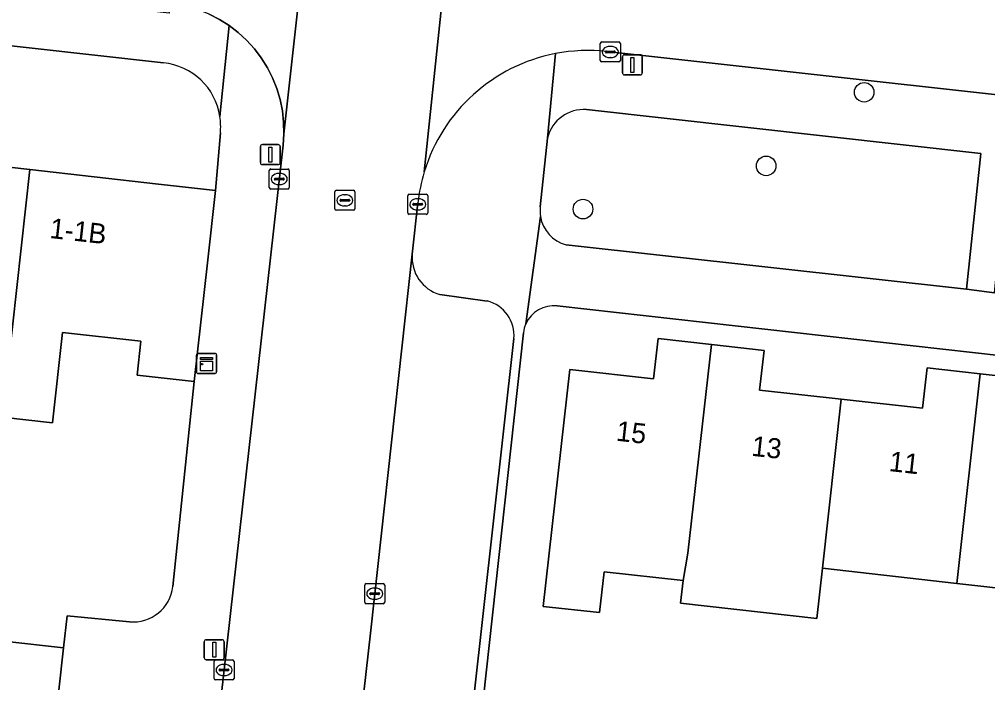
# Model space of a CAD drawing. Extents: x 161928 to 163071, y 386474 to 387428.
# Drawn here: x 162671.02 to 162719.36, y 387065.62 to 387098.7 of the extents above; entities that cross this region are included whole.
import ezdxf

# ---------------------------------------------------------------- set-up
doc = ezdxf.new("R2010")
doc.units = 0
for name, color, linetype in [('IMGEO_Boom', 7, 'Continuous'), ('IMGEO_Erf', 7, 'Continuous'), ('IMGEO_Groenvoorziening', 7, 'Continuous'), ('IMGEO_Kast', 7, 'Continuous'), ('IMGEO_Kolk', 7, 'Continuous'), ('IMGEO_Lichtmast', 7, 'Continuous'), ('IMGEO_Pand', 7, 'Continuous'), ('IMGEO_Pand_nummerreeks', 7, 'Continuous'), ('IMGEO_Parkeervlak_open', 7, 'Continuous'), ('IMGEO_Rijbaan_lokaal_open', 7, 'Continuous'), ('IMGEO_Rioolput', 7, 'Continuous'), ('IMGEO_Voetpad_open', 7, 'Continuous')]:
    doc.layers.add(name, color=color, linetype=linetype)

msp = doc.modelspace()

# ---------------------------------------------------------------- linework, layer by layer
at = {"layer": 'IMGEO_Boom'}
for centre in [(162713.194, 387095.063), (162708.302, 387091.392), (162699.156, 387089.238)]:
    msp.add_circle(centre, 0.489, dxfattribs=at)
at = {"layer": 'IMGEO_Erf'}
for points in [[(162678.208, 387096.534), (162593.234, 387106.02)], [(162679.739, 387080.634), (162676.892, 387080.953), (162677.083, 387082.643), (162673.171, 387083.082), (162672.665, 387078.58), (162670.161, 387078.861), (162670.667, 387083.363), (162664.456, 387084.061), (162658.245, 387084.758), (162652.033, 387085.455), (162645.822, 387086.152), (162645.665, 387084.754), (162639.246, 387085.475), (162639.403, 387086.873), (162640.284, 387094.717), (162646.702, 387093.997), (162652.913, 387093.3), (162659.125, 387092.602), (162665.336, 387091.905), (162671.547, 387091.208), (162677.964, 387090.488), (162680.81, 387090.169), (162681.051, 387093.039)], [(162739.334, 387079.764), (162697.865, 387084.409)], [(162696.181, 387083.06), (162693.706, 387060.498)], [(162724.524, 387069.817), (162717.816, 387070.568), (162711.107, 387071.319), (162710.827, 387068.816), (162704.026, 387069.578), (162704.153, 387070.708), (162700.207, 387071.15), (162699.978, 387069.107), (162697.175, 387069.421), (162698.499, 387081.242), (162702.68, 387080.774), (162702.904, 387082.775), (162705.565, 387082.477), (162708.197, 387082.183), (162707.976, 387080.212), (162712.052, 387079.756), (162716.107, 387079.302), (162716.333, 387081.32), (162718.987, 387081.023), (162721.542, 387080.737)], [(162678.674, 387070.417), (162679.739, 387080.634)], [(162670.248, 387067.679), (162673.22, 387067.345), (162673.409, 387068.945), (162676.511, 387068.657)]]:
    msp.add_lwpolyline(points, dxfattribs=at)
for centre, radius, start, end in [((162677.888, 387093.369), 3.181, 8.8169, 84.2243), ((162677.838, 387093.37), 3.23, 354.1233, 8.6778), ((162697.696, 387082.894), 1.525, 83.6319, 155.9921), ((162697.739, 387082.885), 1.568, 156.3386, 173.5788), ((162676.709, 387070.622), 1.975, 264.2323, 354.0372)]:
    msp.add_arc(centre, radius, start, end, dxfattribs=at)
at = {"layer": 'IMGEO_Groenvoorziening'}
for points in [[(162719.014, 387092.002), (162699.334, 387094.199)], [(162697.382, 387092.78), (162697.025, 387089.351)], [(162698.309, 387087.458), (162718.303, 387085.243), (162719.014, 387092.002)]]:
    msp.add_lwpolyline(points, dxfattribs=at)
for centre, radius, start, end in [((162699.196, 387092.336), 1.868, 85.7748, 166.2555), ((162698.736, 387089.137), 1.725, 172.8838, 189.2208), ((162698.747, 387089.137), 1.735, 189.147, 255.3801)]:
    msp.add_arc(centre, radius, start, end, dxfattribs=at)
at = {"layer": 'IMGEO_Kast'}
for p, q in [((162679.936, 387082.038), (162680.777, 387082.038)), ((162680.777, 387082.038), (162679.936, 387082.038)), ((162679.861, 387081.113), (162679.861, 387081.954)), ((162679.861, 387081.954), (162679.861, 387081.113)), ((162680.861, 387081.963), (162680.861, 387081.122)), ((162680.861, 387081.122), (162680.861, 387081.963)), ((162680.786, 387081.038), (162679.945, 387081.038)), ((162679.945, 387081.038), (162680.786, 387081.038))]:
    msp.add_line(p, q, dxfattribs=at)
for points in [[(162680.056, 387081.828), (162680.656, 387081.828), (162680.656, 387081.743), (162680.056, 387081.743), (162680.056, 387081.828)], [(162680.056, 387081.653), (162680.656, 387081.653), (162680.656, 387081.164), (162680.056, 387081.164), (162680.056, 387081.653)]]:
    msp.add_lwpolyline(points, dxfattribs=at)
msp.add_circle((162680.14, 387081.502), 0.0377, dxfattribs=at)
for centre, start, end in [((162679.939, 387081.96), 92.4484, 184.2845), ((162679.939, 387081.96), 92.4484, 184.2845), ((162680.783, 387081.96), 2.4484, 94.2845), ((162680.783, 387081.96), 2.4484, 94.2845), ((162679.939, 387081.116), 182.4484, 274.2845), ((162679.939, 387081.116), 182.4484, 274.2845), ((162680.783, 387081.116), 272.4484, 4.2845), ((162680.783, 387081.116), 272.4484, 4.2845)]:
    msp.add_arc(centre, 0.0779, start, end, dxfattribs=at)
at = {"layer": 'IMGEO_Kolk'}
for p, q in [((162700.02, 387096.65), (162700.02, 387097.502)), ((162700.095, 387097.576), (162700.947, 387097.576)), ((162701.021, 387097.502), (162701.021, 387096.65)), ((162700.279, 387097.07), (162700.279, 387097.082)), ((162700.717, 387097.033), (162700.319, 387097.033)), ((162700.322, 387097.119), (162700.72, 387097.119)), ((162700.508, 387097.356), (162700.533, 387097.356)), ((162700.763, 387097.082), (162700.763, 387097.07)), ((162700.947, 387096.576), (162700.095, 387096.576)), ((162700.531, 387096.796), (162700.506, 387096.796)), ((162683.567, 387091.237), (162684.419, 387091.237)), ((162683.492, 387090.311), (162683.492, 387091.163)), ((162683.751, 387090.731), (162683.751, 387090.743)), ((162683.794, 387090.78), (162684.192, 387090.78)), ((162683.98, 387091.017), (162684.005, 387091.017)), ((162684.235, 387090.743), (162684.235, 387090.731)), ((162684.493, 387091.163), (162684.493, 387090.311)), ((162684.419, 387090.237), (162683.567, 387090.237)), ((162684.189, 387090.694), (162683.791, 387090.694)), ((162684.003, 387090.457), (162683.978, 387090.457)), ((162690.407, 387089.05), (162690.407, 387089.902)), ((162690.482, 387089.976), (162691.334, 387089.976)), ((162690.895, 387089.756), (162690.92, 387089.756)), ((162691.408, 387089.902), (162691.408, 387089.05)), ((162690.666, 387089.47), (162690.666, 387089.482)), ((162691.104, 387089.433), (162690.706, 387089.433)), ((162690.709, 387089.519), (162691.107, 387089.519)), ((162691.15, 387089.482), (162691.15, 387089.47)), ((162691.334, 387088.976), (162690.482, 387088.976)), ((162690.918, 387089.196), (162690.893, 387089.196)), ((162688.258, 387069.628), (162688.258, 387070.48)), ((162688.333, 387070.554), (162689.185, 387070.554)), ((162689.259, 387070.48), (162689.259, 387069.628)), ((162688.517, 387070.048), (162688.517, 387070.06)), ((162688.955, 387070.011), (162688.557, 387070.011)), ((162688.56, 387070.097), (162688.958, 387070.097)), ((162688.746, 387070.334), (162688.771, 387070.334)), ((162689.001, 387070.06), (162689.001, 387070.048)), ((162689.185, 387069.554), (162688.333, 387069.554)), ((162688.769, 387069.774), (162688.744, 387069.774)), ((162680.736, 387065.823), (162680.736, 387066.675)), ((162680.811, 387066.749), (162681.663, 387066.749)), ((162681.224, 387066.529), (162681.249, 387066.529)), ((162681.737, 387066.675), (162681.737, 387065.823)), ((162680.995, 387066.243), (162680.995, 387066.255)), ((162681.433, 387066.206), (162681.035, 387066.206)), ((162681.038, 387066.292), (162681.436, 387066.292)), ((162681.479, 387066.255), (162681.479, 387066.243)), ((162681.663, 387065.749), (162680.811, 387065.749)), ((162681.247, 387065.969), (162681.222, 387065.969))]:
    msp.add_line(p, q, dxfattribs=at)
for points in [[(162700.02, 387096.65), (162700.02, 387097.502)], [(162700.095, 387097.576), (162700.947, 387097.576)], [(162701.021, 387097.502), (162701.021, 387096.65)], [(162700.947, 387096.576), (162700.095, 387096.576)], [(162683.567, 387091.237), (162684.419, 387091.237)], [(162683.492, 387090.311), (162683.492, 387091.163)], [(162684.493, 387091.163), (162684.493, 387090.311)], [(162684.419, 387090.237), (162683.567, 387090.237)], [(162690.407, 387089.05), (162690.407, 387089.902)], [(162690.482, 387089.976), (162691.334, 387089.976)], [(162691.408, 387089.902), (162691.408, 387089.05)], [(162691.334, 387088.976), (162690.482, 387088.976)], [(162688.258, 387069.628), (162688.258, 387070.48)], [(162688.333, 387070.554), (162689.185, 387070.554)], [(162689.259, 387070.48), (162689.259, 387069.628)], [(162689.185, 387069.554), (162688.333, 387069.554)], [(162680.736, 387065.823), (162680.736, 387066.675)], [(162680.811, 387066.749), (162681.663, 387066.749)], [(162681.737, 387066.675), (162681.737, 387065.823)], [(162681.663, 387065.749), (162680.811, 387065.749)]]:
    msp.add_lwpolyline(points, dxfattribs=at)
for centre, radius, start, end in [((162700.097, 387097.5), 0.0765, 91.552, 178.448), ((162700.097, 387097.5), 0.0765, 91.552, 178.448), ((162700.945, 387097.5), 0.0765, 1.552, 88.448), ((162700.945, 387097.5), 0.0765, 1.552, 88.448), ((162700.319, 387097.079), 0.0403, 85.8775, 175.7526), ((162700.316, 387097.069), 0.0366, 178.938, 274.7102), ((162700.72, 387097.076), 0.043, 264.8664, 352.4533), ((162700.724, 387097.081), 0.0386, 1.7309, 96.639), ((162700.097, 387096.652), 0.0765, 181.552, 268.448), ((162700.097, 387096.652), 0.0765, 181.552, 268.448), ((162700.945, 387096.652), 0.0765, 271.552, 358.448), ((162700.945, 387096.652), 0.0765, 271.552, 358.448), ((162683.569, 387091.161), 0.0765, 91.552, 178.448), ((162683.569, 387091.161), 0.0765, 91.552, 178.448), ((162684.417, 387091.161), 0.0765, 1.552, 88.448), ((162684.417, 387091.161), 0.0765, 1.552, 88.448), ((162683.791, 387090.74), 0.0403, 85.8775, 175.7526), ((162683.788, 387090.73), 0.0366, 178.938, 274.7102), ((162684.192, 387090.737), 0.043, 264.8664, 352.4533), ((162684.196, 387090.742), 0.0386, 1.7309, 96.639), ((162683.569, 387090.313), 0.0765, 181.552, 268.448), ((162683.569, 387090.313), 0.0765, 181.552, 268.448), ((162684.417, 387090.313), 0.0765, 271.552, 358.448), ((162684.417, 387090.313), 0.0765, 271.552, 358.448), ((162690.484, 387089.9), 0.0765, 91.552, 178.448), ((162690.484, 387089.9), 0.0765, 91.552, 178.448), ((162691.332, 387089.9), 0.0765, 1.552, 88.448), ((162691.332, 387089.9), 0.0765, 1.552, 88.448), ((162690.706, 387089.479), 0.0403, 85.8775, 175.7526), ((162690.703, 387089.469), 0.0366, 178.938, 274.7102), ((162691.107, 387089.476), 0.043, 264.8664, 352.4533), ((162691.111, 387089.481), 0.0386, 1.7309, 96.639), ((162690.484, 387089.052), 0.0765, 181.552, 268.448), ((162690.484, 387089.052), 0.0765, 181.552, 268.448), ((162691.332, 387089.052), 0.0765, 271.552, 358.448), ((162691.332, 387089.052), 0.0765, 271.552, 358.448), ((162688.335, 387070.478), 0.0765, 91.552, 178.448), ((162688.335, 387070.478), 0.0765, 91.552, 178.448), ((162689.183, 387070.478), 0.0765, 1.552, 88.448), ((162689.183, 387070.478), 0.0765, 1.552, 88.448), ((162688.557, 387070.057), 0.0403, 85.8775, 175.7526), ((162688.554, 387070.047), 0.0366, 178.938, 274.7102), ((162688.958, 387070.054), 0.043, 264.8664, 352.4533), ((162688.962, 387070.059), 0.0386, 1.7309, 96.639), ((162688.335, 387069.63), 0.0765, 181.552, 268.448), ((162688.335, 387069.63), 0.0765, 181.552, 268.448), ((162689.183, 387069.63), 0.0765, 271.552, 358.448), ((162689.183, 387069.63), 0.0765, 271.552, 358.448), ((162680.813, 387066.673), 0.0765, 91.552, 178.448), ((162680.813, 387066.673), 0.0765, 91.552, 178.448), ((162681.661, 387066.673), 0.0765, 1.552, 88.448), ((162681.661, 387066.673), 0.0765, 1.552, 88.448), ((162681.035, 387066.252), 0.0403, 85.8775, 175.7526), ((162681.032, 387066.242), 0.0366, 178.938, 274.7102), ((162681.436, 387066.249), 0.043, 264.8664, 352.4533), ((162681.44, 387066.254), 0.0386, 1.7309, 96.639), ((162680.813, 387065.825), 0.0765, 181.552, 268.448), ((162680.813, 387065.825), 0.0765, 181.552, 268.448), ((162681.661, 387065.825), 0.0765, 271.552, 358.448), ((162681.661, 387065.825), 0.0765, 271.552, 358.448)]:
    msp.add_arc(centre, radius, start, end, dxfattribs=at)
for centre, major_axis, ratio, start_param, end_param in [((162700.507, 387097.076), (-0.387, 0.002), 0.722429, 4.712389, 7.853982), ((162700.532, 387097.076), (-0.39, 0.002), 0.717154, 1.570796, 4.712389), ((162683.979, 387090.737), (-0.387, 0.002), 0.722429, 4.712389, 7.853982), ((162684.004, 387090.737), (-0.39, 0.002), 0.717154, 1.570796, 4.712389), ((162690.894, 387089.476), (-0.387, 0.002), 0.722429, 4.712389, 7.853982), ((162690.919, 387089.476), (-0.39, 0.002), 0.717154, 1.570796, 4.712389), ((162688.745, 387070.054), (-0.387, 0.002), 0.722429, 4.712389, 7.853982), ((162688.77, 387070.054), (-0.39, 0.002), 0.717154, 1.570796, 4.712389), ((162681.223, 387066.249), (-0.387, 0.002), 0.722429, 4.712389, 7.853982), ((162681.248, 387066.249), (-0.39, 0.002), 0.717154, 1.570796, 4.712389)]:
    msp.add_ellipse(centre, major_axis=major_axis, ratio=ratio, start_param=start_param, end_param=end_param, dxfattribs=at)
at = {"layer": 'IMGEO_Lichtmast'}
for p, q in [((162701.126, 387096.032), (162701.126, 387096.832)), ((162701.126, 387096.832), (162701.126, 387096.032)), ((162701.226, 387096.932), (162702.016, 387096.932)), ((162702.016, 387096.932), (162701.226, 387096.932)), ((162702.116, 387096.832), (162702.116, 387096.032)), ((162702.116, 387096.032), (162702.116, 387096.832)), ((162702.016, 387095.932), (162701.226, 387095.932)), ((162701.226, 387095.932), (162702.016, 387095.932)), ((162683.048, 387091.557), (162683.048, 387092.357)), ((162683.048, 387092.357), (162683.048, 387091.557)), ((162683.148, 387092.457), (162683.938, 387092.457)), ((162683.938, 387092.457), (162683.148, 387092.457)), ((162684.038, 387092.357), (162684.038, 387091.557)), ((162684.038, 387091.557), (162684.038, 387092.357)), ((162683.938, 387091.457), (162683.148, 387091.457)), ((162683.148, 387091.457), (162683.938, 387091.457)), ((162680.251, 387066.856), (162680.251, 387067.656)), ((162680.251, 387067.656), (162680.251, 387066.856)), ((162680.351, 387067.756), (162681.141, 387067.756)), ((162681.141, 387067.756), (162680.351, 387067.756)), ((162681.241, 387067.656), (162681.241, 387066.856)), ((162681.241, 387066.856), (162681.241, 387067.656)), ((162681.141, 387066.756), (162680.351, 387066.756)), ((162680.351, 387066.756), (162681.141, 387066.756))]:
    msp.add_line(p, q, dxfattribs=at)
for points in [[(162701.546, 387096.807), (162701.696, 387096.807), (162701.696, 387096.057), (162701.546, 387096.057), (162701.546, 387096.807)], [(162683.468, 387092.332), (162683.618, 387092.332), (162683.618, 387091.582), (162683.468, 387091.582), (162683.468, 387092.332)], [(162680.671, 387067.631), (162680.821, 387067.631), (162680.821, 387066.881), (162680.671, 387066.881), (162680.671, 387067.631)]]:
    msp.add_lwpolyline(points, dxfattribs=at)
for centre, start, end in [((162701.226, 387096.832), 90, 180), ((162701.226, 387096.832), 90, 180), ((162702.016, 387096.832), 0, 90), ((162702.016, 387096.832), 360, 90), ((162701.226, 387096.032), 180, 270), ((162701.226, 387096.032), 180, 270), ((162702.016, 387096.032), 270, 0), ((162702.016, 387096.032), 270, 0), ((162683.148, 387092.357), 90, 180), ((162683.148, 387092.357), 90, 180), ((162683.938, 387092.357), 0, 90), ((162683.938, 387092.357), 360, 90), ((162683.148, 387091.557), 180, 270), ((162683.148, 387091.557), 180, 270), ((162683.938, 387091.557), 270, 0), ((162683.938, 387091.557), 270, 0), ((162680.351, 387067.656), 90, 180), ((162680.351, 387067.656), 90, 180), ((162681.141, 387067.656), 0, 90), ((162681.141, 387067.656), 360, 90), ((162680.351, 387066.856), 180, 270), ((162680.351, 387066.856), 180, 270), ((162681.141, 387066.856), 270, 0), ((162681.141, 387066.856), 270, 0)]:
    msp.add_arc(centre, 0.1, start, end, dxfattribs=at)
at = {"layer": 'IMGEO_Pand'}
for points in [[(162664.456, 387084.061), (162670.667, 387083.363), (162671.547, 387091.208), (162665.336, 387091.905)], [(162680.81, 387090.169), (162677.964, 387090.488), (162671.547, 387091.208), (162670.667, 387083.363), (162670.161, 387078.861), (162672.665, 387078.58), (162673.171, 387083.082), (162677.083, 387082.643), (162676.892, 387080.953), (162679.739, 387080.634), (162680.405, 387086.559)], [(162705.565, 387082.477), (162702.904, 387082.775), (162702.68, 387080.774), (162698.499, 387081.242), (162697.175, 387069.421), (162699.978, 387069.107), (162700.207, 387071.15), (162704.153, 387070.708), (162704.399, 387072.07)], [(162712.052, 387079.756), (162707.976, 387080.212), (162708.197, 387082.183), (162705.565, 387082.477), (162704.399, 387072.07), (162704.153, 387070.708), (162704.026, 387069.578), (162710.827, 387068.816), (162711.107, 387071.319)], [(162718.987, 387081.023), (162716.333, 387081.32), (162716.107, 387079.302), (162712.052, 387079.756), (162711.107, 387071.319), (162717.816, 387070.568)], [(162717.816, 387070.568), (162724.524, 387069.817), (162725.472, 387078.274), (162721.318, 387078.739), (162721.542, 387080.737), (162718.987, 387081.023)], [(162673.22, 387067.345), (162670.248, 387067.679), (162669.555, 387061.505), (162672.545, 387061.173)]]:
    msp.add_lwpolyline(points, close=True, dxfattribs=at)
at = {"layer": 'IMGEO_Parkeervlak_open'}
for points in [[(162690.631, 387086.989), (162688.557, 387068.241), (162687.39, 387057.78)], [(162694.376, 387084.652), (162692.017, 387084.974)], [(162693.167, 387060.116), (162695.707, 387082.775)]]:
    msp.add_lwpolyline(points, dxfattribs=at)
for centre, radius, start, end in [((162692.546, 387086.822), 1.922, 175.018, 254.0256), ((162693.923, 387082.921), 1.79, 355.3329, 75.3488)]:
    msp.add_arc(centre, radius, start, end, dxfattribs=at)
at = {"layer": 'IMGEO_Rijbaan_lokaal_open'}
for points in [[(162691.231, 387091.093), (162693.5, 387112.815), (162694.409, 387121.082), (162687.432, 387121.85), (162686.533, 387113.67), (162686.47, 387113.209), (162684.224, 387092.998), (162684.185, 387092.427), (162680.14, 387056.497), (162679.577, 387051.491), (162673.781, 387000), (162672.867, 386991.683), (162668.033, 386947.676)], [(162680.497, 387098.96), (162681.006, 387098.698), (162681.489, 387098.392), (162681.944, 387098.043), (162682.365, 387097.656), (162682.75, 387097.232), (162683.095, 387096.776), (162683.399, 387096.291), (162683.657, 387095.78), (162683.869, 387095.248), (162684.033, 387094.7), (162684.147, 387094.139), (162684.211, 387093.57), (162684.224, 387092.998), (162686.47, 387113.209)], [(162693.5, 387112.815), (162691.231, 387091.093)], [(162700.355, 387097.095), (162740.697, 387092.618), (162757.716, 387090.741), (162766.564, 387089.759), (162782.2, 387088.015), (162791, 387087.021), (162799.652, 387086.15), (162809.706, 387084.764), (162816.849, 387083.973), (162817.572, 387090.984), (162808.772, 387092.013), (162799.338, 387093.073), (162795.885, 387093.461), (162794.313, 387093.637), (162774.421, 387095.872), (162758.809, 387097.626), (162753.739, 387098.195), (162746.061, 387099.058), (162722.816, 387101.669)], [(162667.5, 386943.127), (162674.52, 386942.316), (162674.596, 386943.12), (162674.685, 386943.407), (162674.7, 386943.541), (162677.384, 386967.529), (162677.406, 386967.799), (162677.426, 386967.911), (162680.745, 386997.584), (162681.018, 387000), (162683.883, 387026.348), (162684.038, 387027.729), (162687.209, 387056.161), (162687.39, 387057.78), (162688.557, 387068.241), (162690.631, 387086.989), (162690.914, 387089.548)]]:
    msp.add_lwpolyline(points, dxfattribs=at)
for centre, radius, start, end in [((162699.403, 387088.608), 8.541, 100.9735, 163.0841), ((162699.399, 387088.616), 8.532, 83.5699, 100.9616), ((162699.45, 387088.602), 8.588, 163.1365, 173.6737)]:
    msp.add_arc(centre, radius, start, end, dxfattribs=at)
at = {"layer": 'IMGEO_Rioolput'}
for p, q in [((162686.767, 387089.25), (162686.767, 387090.102)), ((162686.842, 387090.176), (162687.694, 387090.176)), ((162687.255, 387089.956), (162687.28, 387089.956)), ((162687.768, 387090.102), (162687.768, 387089.25)), ((162687.026, 387089.67), (162687.026, 387089.682)), ((162687.464, 387089.633), (162687.066, 387089.633)), ((162687.069, 387089.719), (162687.467, 387089.719)), ((162687.278, 387089.396), (162687.253, 387089.396)), ((162687.51, 387089.682), (162687.51, 387089.67)), ((162687.694, 387089.176), (162686.842, 387089.176))]:
    msp.add_line(p, q, dxfattribs=at)
for points in [[(162686.767, 387089.25), (162686.767, 387090.102)], [(162686.842, 387090.176), (162687.694, 387090.176)], [(162687.768, 387090.102), (162687.768, 387089.25)], [(162687.694, 387089.176), (162686.842, 387089.176)]]:
    msp.add_lwpolyline(points, dxfattribs=at)
for centre, radius, start, end in [((162686.844, 387090.1), 0.0765, 91.552, 178.448), ((162686.844, 387090.1), 0.0765, 91.552, 178.448), ((162687.692, 387090.1), 0.0765, 1.552, 88.448), ((162687.692, 387090.1), 0.0765, 1.552, 88.448), ((162686.844, 387089.252), 0.0765, 181.552, 268.448), ((162686.844, 387089.252), 0.0765, 181.552, 268.448), ((162687.066, 387089.679), 0.0403, 85.8775, 175.7526), ((162687.063, 387089.669), 0.0366, 178.938, 274.7102), ((162687.467, 387089.676), 0.043, 264.8664, 352.4533), ((162687.471, 387089.681), 0.0386, 1.7309, 96.639), ((162687.692, 387089.252), 0.0765, 271.552, 358.448), ((162687.692, 387089.252), 0.0765, 271.552, 358.448)]:
    msp.add_arc(centre, radius, start, end, dxfattribs=at)
for centre, major_axis, ratio, start_param, end_param in [((162687.254, 387089.676), (-0.387, 0.002), 0.722429, 4.712389, 7.853982), ((162687.279, 387089.676), (-0.39, 0.002), 0.717154, 1.570796, 4.712389)]:
    msp.add_ellipse(centre, major_axis=major_axis, ratio=ratio, start_param=start_param, end_param=end_param, dxfattribs=at)
at = {"layer": 'IMGEO_Voetpad_open'}
for points in [[(162649.887, 387102.689), (162645.198, 387103.208), (162645.145, 387102.711), (162641.209, 387103.147), (162641.262, 387103.643), (162632.836, 387104.575), (162632.782, 387104.08), (162628.907, 387104.508), (162628.961, 387105.004), (162624.338, 387105.515), (162624.284, 387105.02), (162616.213, 387105.911), (162616.267, 387106.408), (162611.829, 387106.895), (162611.776, 387106.4), (162603.907, 387107.268), (162603.959, 387107.76), (162599.352, 387108.266), (162599.3, 387107.775), (162595.426, 387108.202), (162593.234, 387106.02), (162678.208, 387096.534)], [(162681.031, 387093.857), (162681.489, 387098.392), (162681.006, 387098.698), (162680.497, 387098.96), (162679.967, 387099.176), (162679.419, 387099.343), (162678.859, 387099.461), (162678.539, 387099.505), (162678.489, 387099.008), (162674.79, 387099.419), (162674.84, 387099.916), (162670.168, 387100.436), (162670.117, 387099.939), (162662.071, 387100.834), (162662.122, 387101.331), (162657.762, 387101.815), (162657.711, 387101.318), (162649.836, 387102.192), (162649.887, 387102.689)], [(162679.577, 387051.491), (162679.08, 387051.542), (162679.643, 387056.548), (162680.14, 387056.497), (162684.185, 387092.427), (162684.224, 387092.998), (162684.211, 387093.57), (162684.147, 387094.139), (162684.033, 387094.7), (162683.869, 387095.248), (162683.657, 387095.78), (162683.399, 387096.291), (162683.095, 387096.776), (162682.75, 387097.232), (162682.365, 387097.656), (162681.944, 387098.043), (162681.489, 387098.392), (162681.031, 387093.857)], [(162697.025, 387089.351), (162697.382, 387092.78), (162697.777, 387096.993)], [(162697.777, 387096.993), (162697.382, 387092.78)], [(162782.144, 387087.519), (162782.2, 387088.015), (162766.564, 387089.759), (162766.509, 387089.263), (162757.661, 387090.245), (162757.716, 387090.741), (162740.697, 387092.618), (162700.355, 387097.095)], [(162699.334, 387094.199), (162719.014, 387092.002), (162718.303, 387085.243), (162719.703, 387085.062), (162720.374, 387091.902), (162740.856, 387089.663)], [(162681.051, 387093.039), (162680.81, 387090.169), (162680.405, 387086.559), (162679.739, 387080.634), (162678.674, 387070.417)], [(162690.914, 387089.548), (162690.631, 387086.989)], [(162697.034, 387088.861), (162696.303, 387083.514)], [(162696.303, 387083.514), (162697.034, 387088.861)], [(162722.282, 387084.761), (162719.703, 387085.062), (162718.303, 387085.243), (162698.309, 387087.458)], [(162692.017, 387084.974), (162694.376, 387084.652)], [(162697.865, 387084.409), (162739.334, 387079.764)], [(162693.706, 387060.498), (162696.181, 387083.06)], [(162695.707, 387082.775), (162693.167, 387060.116)], [(162676.511, 387068.657), (162673.409, 387068.945), (162673.22, 387067.345), (162672.545, 387061.173), (162672.236, 387058.892)]]:
    msp.add_lwpolyline(points, dxfattribs=at)
for centre, radius, start, end in [((162699.403, 387088.608), 8.541, 100.9735, 163.0841), ((162699.399, 387088.616), 8.532, 83.5699, 100.9616), ((162677.888, 387093.369), 3.181, 8.8169, 84.2243), ((162699.196, 387092.336), 1.868, 85.7748, 166.2555), ((162677.838, 387093.37), 3.23, 354.1233, 8.6778), ((162699.45, 387088.602), 8.588, 163.1365, 173.6737), ((162698.736, 387089.137), 1.725, 172.8838, 189.2208), ((162698.747, 387089.137), 1.735, 189.147, 255.3801), ((162692.546, 387086.822), 1.922, 175.018, 254.0256), ((162693.923, 387082.921), 1.79, 355.3329, 75.3488), ((162697.696, 387082.894), 1.525, 83.6319, 155.9921), ((162697.739, 387082.885), 1.568, 156.3386, 173.5788), ((162676.709, 387070.622), 1.975, 264.2323, 354.0372)]:
    msp.add_arc(centre, radius, start, end, dxfattribs=at)

# ---------------------------------------------------------------- texts
at = {"layer": 'IMGEO_Pand_nummerreeks'}
for s, rotation, p in [('1-1B', 353.5981, (162672.5, 387087.8)), ('15', 353.6573, (162700.782, 387077.687)), ('13', 353.6574, (162707.536, 387076.937)), ('11', 353.6573, (162714.403, 387076.173))]:
    msp.add_text(s, height=1, rotation=rotation, dxfattribs=at).set_placement(p)

doc.saveas('drawing.dxf')
